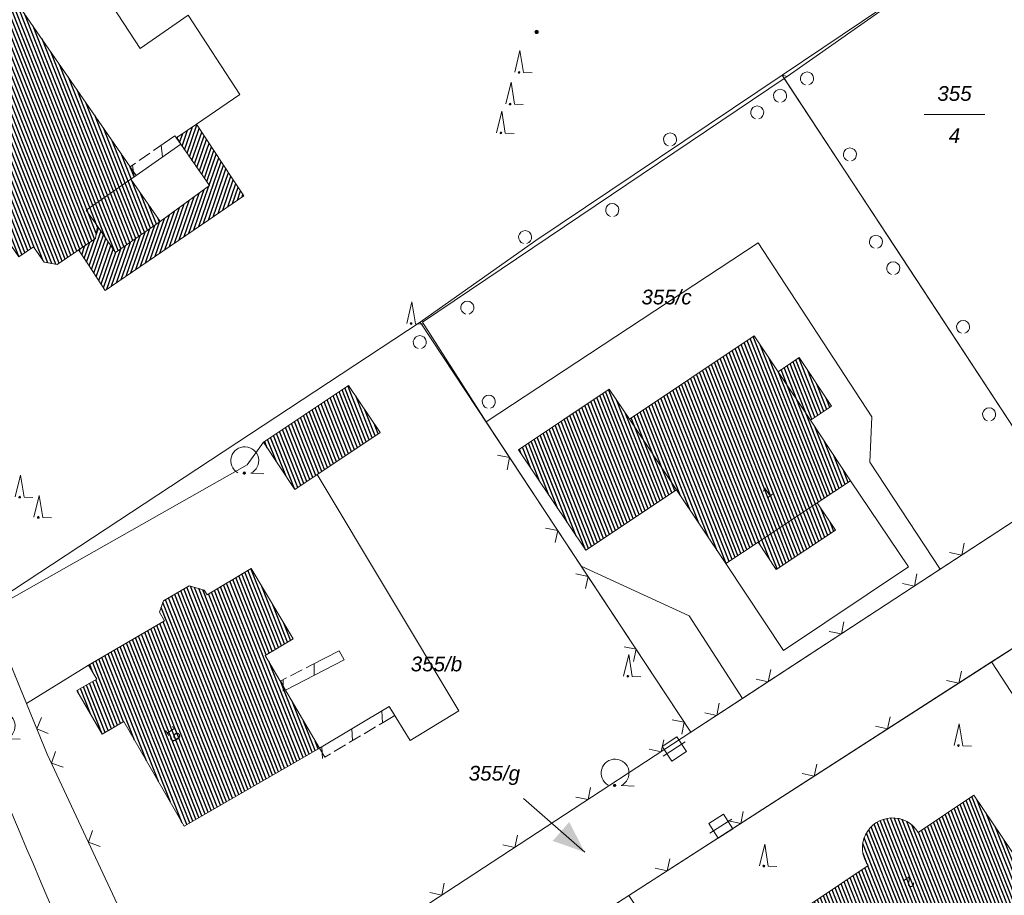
# Model space of a CAD drawing. Header units: metres. Extents: x 345144 to 348639, y 5629211 to 5635235.
# Tile 922 of 1056: x 347294 to 347350, y 5631000 to 5631050. Entities that reach past the tile are written whole.
import ezdxf
from ezdxf.enums import TextEntityAlignment as Align

# ---------------------------------------------------------------- set-up
doc = ezdxf.new("R2010")
doc.units = ezdxf.units.M
doc.header["$MEASUREMENT"] = 0
for name, color, linetype in [('028 Geländeform', 7, 'Continuous'), ('065-066 Ver_Entsorgung Ausg.', 7, 'Continuous'), ('081-083 Topographie', 7, 'Continuous'), ('AX Flurstück', 7, 'Continuous'), ('AX Gebäude', 7, 'Continuous'), ('Definitionslinie', 7, 'Continuous'), ('MG Präsentationsobjekt - Linie', 7, 'Continuous'), ('Präsentationsobjekt -Text (punktförmig)', 7, 'Continuous')]:
    doc.layers.add(name, color=color, linetype=linetype)
doc.styles.add('ARIAL', font='arial.ttf', dxfattribs={"height": 1})
doc.styles.add('ARIALIT', font='ariali.ttf', dxfattribs={"height": 1})
pattern_1 = [(111.5294117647, (0, 0), (-0.186045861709, -0.07339575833), [])]

# ---------------------------------------------------------------- blocks, each defined once
blk = doc.blocks.new('alk_043x_nrw')
h = blk.add_hatch(color=7)
edge = h.paths.add_edge_path(flags=0)
edge.add_arc((0, 0), 1, 180, 360, ccw=False)
edge.add_arc((0, 0), 1, 0, 180, ccw=False)
blk = doc.blocks.new('alk_7200_nrwx2')
at = {"true_color": 0x2e2e2e}
h = blk.add_hatch(color=250, dxfattribs=at)
edge = h.paths.add_edge_path(flags=0)
edge.add_arc((-0.020544, -0.388118), 0.055525, 180, 360, ccw=False)
edge.add_arc((-0.020544, -0.388118), 0.055525, 0, 180, ccw=False)
at = {"color": 250, "lineweight": 5, "true_color": 0x2e2e2e, "flags": 128}
blk.add_lwpolyline([(-0.298168, -0.388118), (-0.020544, 1), (0.257079, -0.388118), (0.812326, -0.388118)], dxfattribs=at)
blk.add_lwpolyline([(-0.298168, -0.388118), (-0.020544, 1), (0.257079, -0.388118), (0.812326, -0.388118)], dxfattribs=at)
at = {"color": 250, "lineweight": 5, "true_color": 0x2e2e2e}
for start, end in [(0, 180), (180, 0)]:
    blk.add_arc((-0.020544, -0.388118), 0.055525, start, end, dxfattribs=at)
blk = doc.blocks.new('alk_7100_nrwx2')
at = {"true_color": 0x2e2e2e}
h = blk.add_hatch(color=250, dxfattribs=at)
edge = h.paths.add_edge_path(flags=0)
edge.add_arc((0.024073, -0.597267), 0.057254, 180, 360, ccw=False)
edge.add_arc((0.024073, -0.597267), 0.057255, 0, 180, ccw=False)
at = {"color": 250, "lineweight": 5, "true_color": 0x2e2e2e, "flags": 128}
blk.add_lwpolyline([(0.349382, -0.597267), (1, -0.597267)], dxfattribs=at)
at = {"color": 250, "lineweight": 5, "true_color": 0x2e2e2e}
for centre, radius, start, end in [((0.024073, 0.012362), 0.690995, -61.9148169, -118.0851831), ((0.024073, -0.597267), 0.057255, 0, 180), ((0.024073, -0.597267), 0.057254, 180, 0)]:
    blk.add_arc(centre, radius, start, end, dxfattribs=at)
blk = doc.blocks.new('3488_swc')
at = {"color": 7, "lineweight": 5, "flags": 128}
for points in [[(1, 0), (-1, 0)], [(0.666667, 0.666667), (-0.666667, 0.666667), (-0.666667, -0.666667), (0.666667, -0.666667), (0.666667, 0.666667)]]:
    blk.add_lwpolyline(points, dxfattribs=at)

msp = doc.modelspace()

# ---------------------------------------------------------------- hatches: boundary and pattern name
at = {"layer": '028 Geländeform', "true_color": 0xb27500}
h = msp.add_hatch(dxfattribs=at)
h.set_pattern_fill('_USER', color=44, scale=0.2, angle=250.9552152, style=0, pattern_type=0)
h.set_pattern_definition([(250.9552151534, (0, 0), (0.1890527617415, -0.065261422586), [])])
h.paths.add_polyline_path([(347304.06, 5631044.258), (347306.094, 5631041.172), (347306.094, 5631041.172), (347306.769, 5631040.147), (347306.769, 5631040.147), (347304.766, 5631038.781), (347304.766, 5631038.781), (347300.404, 5631035.806), (347300.404, 5631035.806), (347298.838, 5631034.738), (347298.838, 5631034.738), (347297.847, 5631036.249), (347297.847, 5631036.249), (347297.316, 5631037.057), (347297.316, 5631037.057), (347298.281, 5631037.71), (347298.281, 5631037.71), (347298.392, 5631038.408), (347298.392, 5631038.408), (347299.426, 5631036.91), (347299.426, 5631036.91), (347301.987, 5631038.678), (347301.987, 5631038.678), (347304.813, 5631040.737), (347304.813, 5631040.737), (347303.161, 5631043.097), (347303.161, 5631043.097), (347302.936, 5631043.49), (347302.936, 5631043.49)], flags=0)
at = {"layer": 'AX Gebäude', "true_color": 0x4f4f4f}
h = msp.add_hatch(dxfattribs=at)
h.set_pattern_fill('_USER', color=251, scale=0.2, angle=111.5294118, style=0, pattern_type=0)
h.set_pattern_definition(pattern_1)
h.paths.add_polyline_path([(347300.31, 5631041.107), (347297.748, 5631039.337), (347298.391, 5631038.408), (347298.28, 5631037.71), (347296.086, 5631036.225), (347295.345, 5631036.345), (347294.73, 5631037.238), (347293.89, 5631036.661), (347288.735, 5631044.148), (347289.493, 5631044.671), (347287.171, 5631048.038), (347293.136, 5631052.153), (347300.613, 5631041.315)], flags=0)
h = msp.add_hatch(dxfattribs=at)
h.set_pattern_fill('_USER', color=251, scale=0.2, angle=111.5294118, style=0, pattern_type=0)
h.set_pattern_definition(pattern_1)
h.paths.add_polyline_path([(347298.391, 5631038.408), (347297.748, 5631039.337), (347300.31, 5631041.107), (347301.986, 5631038.678), (347299.425, 5631036.91)], flags=0)
h = msp.add_hatch(dxfattribs=at)
h.set_pattern_fill('_USER', color=251, scale=0.2, angle=111.5294118, style=0, pattern_type=0)
h.set_pattern_definition(pattern_1)
h.paths.add_polyline_path([(347335.971, 5631032.137), (347337.343, 5631030.083), (347339.196, 5631027.302), (347341.499, 5631023.833), (347339.592, 5631022.569), (347336.208, 5631020.329), (347334.362, 5631019.1), (347331.535, 5631023.33), (347328.836, 5631027.367)], flags=0)
h = msp.add_hatch(dxfattribs=at)
h.set_pattern_fill('_USER', color=251, scale=0.2, angle=111.5294118, style=0, pattern_type=0)
h.set_pattern_definition(pattern_1)
h.paths.add_polyline_path([(347337.343, 5631030.083), (347338.554, 5631030.89), (347340.407, 5631028.107), (347339.196, 5631027.302)], flags=0)
h = msp.add_hatch(dxfattribs=at)
h.set_pattern_fill('_USER', color=251, scale=0.2, angle=111.5294118, style=0, pattern_type=0)
h.set_pattern_definition(pattern_1)
h.paths.add_polyline_path([(347307.893, 5631026.045), (347312.771, 5631029.3), (347314.574, 5631026.599), (347309.696, 5631023.344)], flags=0)
h = msp.add_hatch(dxfattribs=at)
h.set_pattern_fill('_USER', color=251, scale=0.2, angle=111.5294118, style=0, pattern_type=0)
h.set_pattern_definition(pattern_1)
h.paths.add_polyline_path([(347331.535, 5631023.33), (347326.342, 5631019.86), (347322.493, 5631025.617), (347327.685, 5631029.088), (347328.836, 5631027.367)], flags=0)
h = msp.add_hatch(dxfattribs=at)
h.set_pattern_fill('_USER', color=251, scale=0.2, angle=111.5294118, style=0, pattern_type=0)
h.set_pattern_definition(pattern_1)
h.paths.add_polyline_path([(347336.208, 5631020.329), (347339.592, 5631022.569), (347340.627, 5631021.006), (347337.247, 5631018.764)], flags=0)
h = msp.add_hatch(dxfattribs=at)
h.set_pattern_fill('_USER', color=251, scale=0.2, angle=111.5294118, style=0, pattern_type=0)
h.set_pattern_definition(pattern_1)
h.paths.add_polyline_path([(347304.502, 5631017.587), (347304.665, 5631017.314), (347307.183, 5631018.823), (347309.592, 5631014.802), (347308.002, 5631013.849), (347311.098, 5631008.537), (347303.352, 5631004.078), (347299.909, 5631010.057), (347298.663, 5631009.338), (347297.222, 5631011.833), (347298.354, 5631012.488), (347297.888, 5631013.291), (347302.236, 5631015.82), (347301.944, 5631016.322), (347302.172, 5631016.964), (347303.638, 5631017.821)], flags=0)
h = msp.add_hatch(dxfattribs=at)
h.set_pattern_fill('_USER', color=251, scale=0.2, angle=111.5294118, style=0, pattern_type=0)
h.set_pattern_definition(pattern_1)
edge = h.paths.add_edge_path(flags=0)
edge.add_arc((347343.9, 5631002.826), 1.720487, 31.1407534, 215.8241543, ccw=False)
edge.add_line((347345.373, 5631003.716), (347348.559, 5631005.856))
edge.add_line((347348.559, 5631005.856), (347353.962, 5630997.811))
edge.add_line((347353.962, 5630997.811), (347344.675, 5630991.575))
edge.add_line((347344.675, 5630991.575), (347339.26, 5630999.64))
edge.add_line((347339.26, 5630999.64), (347342.505, 5631001.819))
at = {"layer": 'MG Präsentationsobjekt - Linie', "true_color": 0x5e5e5e}
msp.add_hatch(color=251, dxfattribs=at).paths.add_polyline_path([(347324.449018, 5631003.228826), (347325.396894, 5631004.312862), (347326.278, 5631002.586)], flags=0)

# ---------------------------------------------------------------- linework, layer by layer
at = {"layer": '081-083 Topographie', "color": 7, "linetype": 'Continuous', "lineweight": 5, "flags": 128}
for points in [[(347340.803, 5631087.515), (347340.646, 5631087.409), (347340.646, 5631087.409), (347326.243, 5631077.686), (347326.243, 5631077.686), (347343.361, 5631050.839), (347343.361, 5631050.839), (347337.876, 5631046.987)], [(347280.709, 5631046.138), (347295.72, 5631056.414), (347295.72, 5631056.414), (347300.831, 5631048.589), (347300.831, 5631048.589), (347303.583, 5631050.484), (347303.583, 5631050.484), (347306.54, 5631045.952), (347306.54, 5631045.952), (347304.06, 5631044.258)], [(347332.359, 5631009.444), (347335.32, 5631011.381), (347335.32, 5631011.381), (347346.616, 5631018.774), (347346.616, 5631018.774), (347353.279, 5631023.134), (347353.279, 5631023.134), (347361.268, 5631028.461), (347361.268, 5631028.461), (347363.824, 5631030.166), (347363.824, 5631030.166), (347369.39, 5631033.878), (347369.39, 5631033.878), (347370.654, 5631034.721), (347370.654, 5631034.721), (347373.449, 5631036.584), (347373.449, 5631036.584), (347364.673, 5631050.39)], [(347337.876, 5631046.987), (347337.703, 5631046.87), (347337.703, 5631046.87), (347316.999, 5631032.924), (347316.999, 5631032.924), (347320.635, 5631027.214)], [(347337.876, 5631046.987), (347337.58, 5631047.058), (347337.58, 5631047.058), (347337.703, 5631046.87), (347337.703, 5631046.87), (347344.082, 5631037.147), (347344.082, 5631037.147), (347353.279, 5631023.134)], [(347320.635, 5631027.214), (347336.211, 5631037.451), (347336.211, 5631037.451), (347342.707, 5631027.509), (347342.707, 5631027.509), (347342.597, 5631024.902), (347342.597, 5631024.902), (347346.616, 5631018.774)], [(347306.337, 5630992.571), (347307.048, 5630992.924), (347307.048, 5630992.924), (347310.803, 5630995.36), (347310.803, 5630995.36), (347312.211, 5630996.274), (347312.211, 5630996.274), (347332.359, 5631009.444), (347332.359, 5631009.444), (347335.32, 5631011.381), (347335.32, 5631011.381), (347346.616, 5631018.774), (347346.616, 5631018.774), (347353.279, 5631023.134), (347353.279, 5631023.134), (347361.268, 5631028.461), (347361.268, 5631028.461), (347363.824, 5631030.166), (347363.824, 5631030.166), (347369.39, 5631033.878), (347369.39, 5631033.878), (347370.654, 5631034.721), (347370.654, 5631034.721), (347373.814, 5631036.558)], [(347320.635, 5631027.214), (347326.087, 5631018.947), (347326.087, 5631018.947), (347332.359, 5631009.444)], [(347292.156, 5631016.378), (347306.954, 5631024.755), (347306.954, 5631024.755), (347307.893, 5631026.045)], [(347309.648, 5630987.709), (347312.774, 5630989.708), (347312.774, 5630989.708), (347314.595, 5630990.889), (347314.595, 5630990.889), (347326.29, 5630998.475), (347326.29, 5630998.475), (347328.808, 5631000.108), (347328.808, 5631000.108), (347345.81, 5631011.052), (347345.81, 5631011.052), (347349.563, 5631013.469), (347349.563, 5631013.469), (347352.34, 5631015.255), (347352.34, 5631015.255), (347355.105, 5631017.066), (347355.105, 5631017.066), (347365.484, 5631023.861)], [(347315.097, 5631010.924), (347316.288, 5631008.973), (347316.288, 5631008.973), (347319.079, 5631010.674), (347319.079, 5631010.674), (347310.969, 5631024.193)], [(347341.5, 5631023.833), (347344.802, 5631018.911), (347344.802, 5631018.911), (347337.659, 5631014.131), (347337.659, 5631014.131), (347334.363, 5631019.1)], [(347326.087, 5631018.947), (347332.268, 5631016.108), (347332.268, 5631016.108), (347335.32, 5631011.381)], [(347292.156, 5631016.378), (347294.33, 5631011.087), (347294.33, 5631011.087), (347295.519, 5631008.196), (347295.519, 5631008.196), (347300.238, 5630998.121), (347300.238, 5630998.121), (347303.173, 5630992.796), (347303.173, 5630992.796), (347306.337, 5630992.571), (347306.337, 5630992.571), (347307.048, 5630992.924), (347307.048, 5630992.924), (347310.803, 5630995.36), (347310.803, 5630995.36), (347312.211, 5630996.274), (347312.211, 5630996.274), (347332.359, 5631009.444)], [(347328.808, 5631000.108), (347345.81, 5631011.052), (347345.81, 5631011.052), (347349.563, 5631013.469), (347349.563, 5631013.469), (347352.34, 5631015.255)], [(347294.33, 5631011.087), (347297.889, 5631013.291)], [(347349.563, 5631013.469), (347357.664, 5631001.041), (347357.664, 5631001.041), (347361.411, 5630998.624)]]:
    msp.add_lwpolyline(points, dxfattribs=at)
at = {"layer": '081-083 Topographie', "color": 7, "linetype": 'Continuous', "lineweight": 5}
msp.add_arc((348424.758, 5631481.268), 1227.508447, -159.522885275, -156.70652759, dxfattribs=at)
at = {"layer": 'AX Flurstück', "color": 8, "linetype": 'Continuous', "lineweight": 13, "true_color": 0x808080, "flags": 128}
for points in [[(347317.385, 5631072.116), (347325.738, 5631077.759), (347340.269, 5631055.624), (347343.351, 5631050.936), (347337.579, 5631047.058), (347323.492, 5631037.588), (347316.871, 5631032.909), (347292.058, 5631016.612), (347280.342, 5631047.091), (347317.385, 5631072.116)], [(347340.269, 5631055.624), (347355.059, 5631065.49), (347357.957, 5631060.96), (347360.177, 5631057.477), (347373.448, 5631036.585), (347353.279, 5631023.134), (347337.579, 5631047.058), (347343.351, 5631050.936), (347340.269, 5631055.624)], [(347323.492, 5631037.588), (347337.579, 5631047.058), (347353.279, 5631023.134), (347332.359, 5631009.445), (347316.871, 5631032.909), (347323.492, 5631037.588)], [(347312.211, 5630996.274), (347332.359, 5631009.445), (347353.279, 5631023.134), (347373.448, 5631036.585), (347376.882, 5631031.103), (347365.483, 5631023.861), (347352.339, 5631015.255), (347328.808, 5631000.109), (347314.595, 5630990.888), (347312.774, 5630989.707)], [(347292.058, 5631016.612), (347316.871, 5631032.909), (347332.359, 5631009.445), (347312.211, 5630996.274), (347310.803, 5630995.36)], [(347292.058, 5631016.612), (347295.518, 5631008.196), (347300.237, 5630998.121), (347305.448, 5630988.343), (347310.608, 5630979.467), (347322.42, 5630959.144), (347332.53, 5630941.972), (347342.584, 5630924.652), (347351.68, 5630908.302), (347359.831, 5630894.252), (347379.413, 5630859.905), (347380.318, 5630858.517), (347388.397, 5630846.14)], [(347300.237, 5630998.121), (347295.518, 5631008.196), (347292.058, 5631016.612)], [(347352.339, 5631015.255), (347369.76, 5630988.575), (347356.101, 5630980.031), (347346.189, 5630974.03), (347328.808, 5631000.109), (347352.339, 5631015.255)]]:
    msp.add_lwpolyline(points, dxfattribs=at)
at = {"layer": 'AX Gebäude', "color": 7, "linetype": 'Continuous', "lineweight": 5, "flags": 128}
for points in [[(347300.31, 5631041.107), (347297.748, 5631039.337), (347298.391, 5631038.408), (347298.28, 5631037.71), (347296.086, 5631036.225), (347295.345, 5631036.345), (347294.73, 5631037.238), (347293.89, 5631036.661), (347288.735, 5631044.148), (347289.493, 5631044.671), (347287.171, 5631048.038), (347293.136, 5631052.153), (347300.613, 5631041.315), (347300.31, 5631041.107)], [(347298.391, 5631038.408), (347297.748, 5631039.337), (347300.31, 5631041.107), (347301.986, 5631038.678), (347299.425, 5631036.91), (347298.391, 5631038.408)], [(347335.971, 5631032.137), (347337.343, 5631030.083), (347339.196, 5631027.302), (347341.499, 5631023.833), (347339.592, 5631022.569), (347336.208, 5631020.329), (347334.362, 5631019.1), (347331.535, 5631023.33), (347328.836, 5631027.367), (347335.971, 5631032.137)], [(347337.343, 5631030.083), (347338.554, 5631030.89), (347340.407, 5631028.107), (347339.196, 5631027.302), (347337.343, 5631030.083)], [(347307.893, 5631026.045), (347312.771, 5631029.3), (347314.574, 5631026.599), (347309.696, 5631023.344), (347307.893, 5631026.045)], [(347331.535, 5631023.33), (347326.342, 5631019.86), (347322.493, 5631025.617), (347327.685, 5631029.088), (347328.836, 5631027.367), (347331.535, 5631023.33)], [(347336.208, 5631020.329), (347339.592, 5631022.569), (347340.627, 5631021.006), (347337.247, 5631018.764), (347336.208, 5631020.329)], [(347304.502, 5631017.587), (347304.665, 5631017.314), (347307.183, 5631018.823), (347309.592, 5631014.802), (347308.002, 5631013.849), (347311.098, 5631008.537), (347303.352, 5631004.078), (347299.909, 5631010.057), (347298.663, 5631009.338), (347297.222, 5631011.833), (347298.354, 5631012.488), (347297.888, 5631013.291), (347302.236, 5631015.82), (347301.944, 5631016.322), (347302.172, 5631016.964), (347303.638, 5631017.821), (347304.502, 5631017.587)], [(347345.373, 5631003.716), (347348.559, 5631005.856), (347353.962, 5630997.811), (347344.675, 5630991.575), (347339.26, 5630999.64), (347342.505, 5631001.819)]]:
    msp.add_lwpolyline(points, dxfattribs=at)
at = {"layer": 'AX Gebäude', "color": 7, "linetype": 'Continuous', "lineweight": 5}
msp.add_arc((347343.9, 5631002.826), 1.720487, 31.1407534, -144.1758457, dxfattribs=at)
at = {"layer": 'Definitionslinie', "color": 7, "linetype": 'Continuous', "lineweight": 5, "flags": 128}
for points in [[(347295.72, 5631056.414), (347300.831, 5631048.589)], [(347300.831, 5631048.589), (347303.583, 5631050.484)], [(347303.583, 5631050.484), (347306.54, 5631045.952)], [(347304.06, 5631044.258), (347306.54, 5631045.952)], [(347320.635, 5631027.214), (347336.211, 5631037.451)], [(347336.211, 5631037.451), (347342.707, 5631027.509)], [(347320.635, 5631027.214), (347326.087, 5631018.947)], [(347342.597, 5631024.902), (347342.707, 5631027.509)], [(347306.954, 5631024.755), (347307.893, 5631026.045)], [(347321.843, 5631024.475), (347321.985, 5631025.168), (347321.292, 5631025.31)], [(347321.843, 5631024.475), (347321.985, 5631025.168), (347321.292, 5631025.31)], [(347342.597, 5631024.902), (347346.616, 5631018.774)], [(347292.156, 5631016.378), (347306.954, 5631024.755)], [(347310.969, 5631024.193), (347319.079, 5631010.674)], [(347341.5, 5631023.833), (347344.802, 5631018.911)], [(347346.616, 5631018.774), (347353.279, 5631023.134)], [(347346.616, 5631018.774), (347353.279, 5631023.134)], [(347324.595, 5631020.301), (347324.737, 5631020.993), (347324.045, 5631021.136)], [(347324.595, 5631020.301), (347324.737, 5631020.993), (347324.045, 5631021.136)], [(347347.163, 5631019.73), (347347.856, 5631019.585), (347348, 5631020.277)], [(347347.163, 5631019.73), (347347.856, 5631019.585), (347348, 5631020.277)], [(347326.087, 5631018.947), (347332.268, 5631016.108)], [(347326.087, 5631018.947), (347332.359, 5631009.444)], [(347334.363, 5631019.1), (347337.659, 5631014.131)], [(347335.32, 5631011.381), (347346.616, 5631018.774)], [(347335.32, 5631011.381), (347346.616, 5631018.774)], [(347337.659, 5631014.131), (347344.802, 5631018.911)], [(347326.327, 5631017.676), (347326.469, 5631018.369), (347325.776, 5631018.51)], [(347326.327, 5631017.676), (347326.469, 5631018.369), (347325.776, 5631018.51)], [(347344.459, 5631017.96), (347345.152, 5631017.816), (347345.296, 5631018.508)], [(347344.459, 5631017.96), (347345.152, 5631017.816), (347345.296, 5631018.508)], [(347292.156, 5631016.378), (347294.33, 5631011.087)], [(347332.268, 5631016.108), (347335.32, 5631011.381)], [(347340.276, 5631015.222), (347340.968, 5631015.078), (347341.113, 5631015.77)], [(347340.276, 5631015.222), (347340.968, 5631015.078), (347341.113, 5631015.77)], [(347349.563, 5631013.469), (347352.34, 5631015.255)], [(347349.563, 5631013.469), (347352.34, 5631015.255)], [(347329.081, 5631013.503), (347329.223, 5631014.196), (347328.53, 5631014.337)], [(347329.081, 5631013.503), (347329.223, 5631014.196), (347328.53, 5631014.337)], [(347294.33, 5631011.087), (347297.889, 5631013.291)], [(347345.81, 5631011.052), (347349.563, 5631013.469)], [(347345.81, 5631011.052), (347349.563, 5631013.469)], [(347349.563, 5631013.469), (347357.664, 5631001.041)], [(347336.092, 5631012.484), (347336.784, 5631012.339), (347336.929, 5631013.032)], [(347336.092, 5631012.484), (347336.784, 5631012.339), (347336.929, 5631013.032)], [(347346.995, 5631012.41), (347347.687, 5631012.261), (347347.836, 5631012.952)], [(347346.995, 5631012.41), (347347.687, 5631012.261), (347347.836, 5631012.952)], [(347332.359, 5631009.444), (347335.32, 5631011.381)], [(347332.359, 5631009.444), (347335.32, 5631011.381)], [(347294.33, 5631011.087), (347295.519, 5631008.196)], [(347315.097, 5631010.924), (347316.288, 5631008.973)], [(347328.808, 5631000.108), (347345.81, 5631011.052)], [(347328.808, 5631000.108), (347345.81, 5631011.052)], [(347333.147, 5631010.557), (347333.84, 5631010.413), (347333.984, 5631011.105)], [(347333.147, 5631010.557), (347333.84, 5631010.413), (347333.984, 5631011.105)], [(347295.197, 5631010.294), (347294.925, 5631009.642), (347295.577, 5631009.369)], [(347295.197, 5631010.294), (347294.925, 5631009.642), (347295.577, 5631009.369)], [(347316.288, 5631008.973), (347319.079, 5631010.674)], [(347342.924, 5631009.789), (347343.615, 5631009.639), (347343.765, 5631010.33)], [(347342.924, 5631009.789), (347343.615, 5631009.639), (347343.765, 5631010.33)], [(347331.835, 5631009.33), (347331.977, 5631010.022), (347331.284, 5631010.164)], [(347331.835, 5631009.33), (347331.977, 5631010.022), (347331.284, 5631010.164)], [(347312.211, 5630996.274), (347332.359, 5631009.444)], [(347312.211, 5630996.274), (347332.359, 5631009.444)], [(347329.963, 5631008.475), (347330.655, 5631008.33), (347330.8, 5631009.023)], [(347329.963, 5631008.475), (347330.655, 5631008.33), (347330.8, 5631009.023)], [(347295.519, 5631008.196), (347300.238, 5630998.121)], [(347295.998, 5631008.351), (347295.758, 5631007.686), (347296.423, 5631007.446)], [(347295.998, 5631008.351), (347295.758, 5631007.686), (347296.423, 5631007.446)], [(347338.72, 5631007.083), (347339.411, 5631006.933), (347339.561, 5631007.624)], [(347338.72, 5631007.083), (347339.411, 5631006.933), (347339.561, 5631007.624)], [(347325.778, 5631005.74), (347326.47, 5631005.595), (347326.615, 5631006.287)], [(347325.778, 5631005.74), (347326.47, 5631005.595), (347326.615, 5631006.287)], [(347334.516, 5631004.377), (347335.207, 5631004.227), (347335.357, 5631004.918)], [(347334.516, 5631004.377), (347335.207, 5631004.227), (347335.357, 5631004.918)], [(347298.119, 5631003.823), (347297.879, 5631003.159), (347298.543, 5631002.918)], [(347298.119, 5631003.823), (347297.879, 5631003.159), (347298.543, 5631002.918)], [(347321.593, 5631003.004), (347322.285, 5631002.859), (347322.43, 5631003.551)], [(347321.593, 5631003.004), (347322.285, 5631002.859), (347322.43, 5631003.551)], [(347330.311, 5631001.67), (347331.003, 5631001.521), (347331.152, 5631002.212)], [(347330.311, 5631001.67), (347331.003, 5631001.521), (347331.152, 5631002.212)], [(347317.408, 5631000.268), (347318.1, 5631000.123), (347318.245, 5631000.815)], [(347317.408, 5631000.268), (347318.1, 5631000.123), (347318.245, 5631000.815)]]:
    msp.add_lwpolyline(points, dxfattribs=at)
at = {"layer": 'Definitionslinie', "color": 44, "linetype": 'Continuous', "lineweight": 5, "true_color": 0xb27500, "flags": 128}
for points in [[(347302.936, 5631043.49), (347304.06, 5631044.258)], [(347304.06, 5631044.258), (347306.094, 5631041.172)], [(347301.908, 5631042.954), (347302.817, 5631043.589)], [(347301.908, 5631042.954), (347302.817, 5631043.589)], [(347302.817, 5631043.589), (347303.161, 5631043.097)], [(347302.817, 5631043.589), (347303.161, 5631043.097)], [(347302.936, 5631043.49), (347303.161, 5631043.097)], [(347300.613, 5631041.316), (347303.161, 5631043.097)], [(347301.601, 5631042.739), (347301.908, 5631042.954)], [(347301.601, 5631042.739), (347301.908, 5631042.954)], [(347302.126, 5631042.374), (347302.034, 5631043.042)], [(347302.126, 5631042.374), (347302.034, 5631043.042)], [(347303.161, 5631043.097), (347304.813, 5631040.737)], [(347300.781, 5631042.166), (347301.396, 5631042.596)], [(347300.781, 5631042.166), (347301.396, 5631042.596)], [(347300.269, 5631041.808), (347300.576, 5631042.023)], [(347300.269, 5631041.808), (347300.576, 5631042.023)], [(347300.269, 5631041.808), (347300.613, 5631041.316)], [(347300.269, 5631041.808), (347300.613, 5631041.316)], [(347300.487, 5631041.228), (347300.395, 5631041.896)], [(347300.487, 5631041.228), (347300.395, 5631041.896)], [(347301.987, 5631038.678), (347304.813, 5631040.737)], [(347306.094, 5631041.172), (347306.769, 5631040.147)], [(347304.766, 5631038.781), (347306.769, 5631040.147)], [(347298.281, 5631037.71), (347298.392, 5631038.408)], [(347298.392, 5631038.408), (347299.426, 5631036.91)], [(347299.426, 5631036.91), (347301.987, 5631038.678)], [(347300.404, 5631035.806), (347304.766, 5631038.781)], [(347297.316, 5631037.057), (347298.281, 5631037.71)], [(347297.316, 5631037.057), (347297.847, 5631036.249)], [(347297.847, 5631036.249), (347298.838, 5631034.738)], [(347298.838, 5631034.738), (347300.404, 5631035.806)], [(347310.664, 5631013.31), (347312.232, 5631014.117)], [(347310.664, 5631013.31), (347312.232, 5631014.117)], [(347312.232, 5631014.117), (347312.507, 5631013.584)], [(347312.232, 5631014.117), (347312.507, 5631013.584)], [(347309.161, 5631011.861), (347312.507, 5631013.584)], [(347310.331, 5631013.138), (347310.664, 5631013.31)], [(347310.331, 5631013.138), (347310.664, 5631013.31)], [(347310.803, 5631012.707), (347310.801, 5631013.381)], [(347310.803, 5631012.707), (347310.801, 5631013.381)], [(347308.886, 5631012.394), (347309.219, 5631012.566)], [(347308.886, 5631012.394), (347309.219, 5631012.566)], [(347309.442, 5631012.68), (347310.108, 5631013.023)], [(347309.442, 5631012.68), (347310.108, 5631013.023)], [(347308.886, 5631012.394), (347309.161, 5631011.861)], [(347308.886, 5631012.394), (347309.161, 5631011.861)], [(347309.025, 5631011.791), (347309.023, 5631012.465)], [(347309.025, 5631011.791), (347309.023, 5631012.465)], [(347311.098, 5631008.537), (347315.097, 5631010.924)], [(347315.405, 5631010.409), (347315.097, 5631010.924)], [(347315.405, 5631010.409), (347315.097, 5631010.924)], [(347314.709, 5631009.993), (347314.665, 5631010.665)], [(347314.709, 5631009.993), (347314.665, 5631010.665)], [(347314.841, 5631010.072), (347315.405, 5631010.409)], [(347314.841, 5631010.072), (347315.405, 5631010.409)], [(347313.66, 5631009.367), (347314.304, 5631009.752)], [(347313.66, 5631009.367), (347314.304, 5631009.752)], [(347314.519, 5631009.88), (347314.841, 5631010.072)], [(347314.519, 5631009.88), (347314.841, 5631010.072)], [(347312.991, 5631008.968), (347312.947, 5631009.64)], [(347312.991, 5631008.968), (347312.947, 5631009.64)], [(347313.123, 5631009.047), (347313.445, 5631009.239)], [(347313.123, 5631009.047), (347313.445, 5631009.239)], [(347311.274, 5631007.943), (347311.23, 5631008.615)], [(347311.274, 5631007.943), (347311.23, 5631008.615)], [(347311.943, 5631008.342), (347312.587, 5631008.727)], [(347311.943, 5631008.342), (347312.587, 5631008.727)], [(347312.801, 5631008.855), (347313.123, 5631009.047)], [(347312.801, 5631008.855), (347313.123, 5631009.047)], [(347311.406, 5631008.022), (347311.098, 5631008.537)], [(347311.406, 5631008.022), (347311.098, 5631008.537)], [(347311.406, 5631008.022), (347311.728, 5631008.214)], [(347311.406, 5631008.022), (347311.728, 5631008.214)]]:
    msp.add_lwpolyline(points, dxfattribs=at)
at = {"layer": 'Definitionslinie', "color": 7, "linetype": 'Continuous', "lineweight": 5}
for centre, radius, start, end in [((348424.758, 5631481.268), 1227.507766, -159.522885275, -156.70652759), ((347339.004, 5631046.862), 0.374771, -74.9996467, -105.0003533), ((347339.004, 5631046.862), 0.374771, -74.9996467, -105.0003533), ((347337.461, 5631045.872), 0.374771, -74.9996467, -105.0003533), ((347337.461, 5631045.872), 0.374771, -74.9996467, -105.0003533), ((347336.151, 5631044.92), 0.374771, -74.9996467, -105.0003533), ((347336.151, 5631044.92), 0.374771, -74.9996467, -105.0003533), ((347331.166, 5631043.371), 0.374771, -74.9996467, -105.0003533), ((347331.166, 5631043.371), 0.374771, -74.9996467, -105.0003533), ((347341.458, 5631042.513), 0.374771, -74.9996467, -105.0003533), ((347341.458, 5631042.513), 0.374771, -74.9996467, -105.0003533), ((347327.857, 5631039.333), 0.374771, -74.9996467, -105.0003533), ((347327.857, 5631039.333), 0.374771, -74.9996467, -105.0003533), ((347322.872, 5631037.784), 0.374771, -74.9996467, -105.0003533), ((347322.872, 5631037.784), 0.374771, -74.9996467, -105.0003533), ((347342.947, 5631037.511), 0.374771, -74.9996467, -105.0003533), ((347342.947, 5631037.511), 0.374771, -74.9996467, -105.0003533), ((347343.938, 5631035.999), 0.374771, -74.9996467, -105.0003533), ((347343.938, 5631035.999), 0.374771, -74.9996467, -105.0003533), ((347319.563, 5631033.747), 0.374771, -74.9996467, -105.0003533), ((347319.563, 5631033.747), 0.374771, -74.9996467, -105.0003533), ((347347.936, 5631032.642), 0.374771, -74.9996467, -105.0003533), ((347347.936, 5631032.642), 0.374771, -74.9996467, -105.0003533), ((347316.841, 5631031.775), 0.374771, -74.9996467, -105.0003533), ((347316.841, 5631031.775), 0.374771, -74.9996467, -105.0003533), ((347320.793, 5631028.363), 0.374771, -74.9996467, -105.0003533), ((347320.793, 5631028.363), 0.374771, -74.9996467, -105.0003533), ((347349.425, 5631027.638), 0.374771, -74.9996467, -105.0003533), ((347349.425, 5631027.638), 0.374771, -74.9996467, -105.0003533)]:
    msp.add_arc(centre, radius, start, end, dxfattribs=at)
at = {"layer": 'MG Präsentationsobjekt - Linie', "color": 251, "linetype": 'Continuous', "lineweight": 13, "true_color": 0x5e5e5e, "flags": 128}
msp.add_lwpolyline([(347326.278, 5631002.586), (347322.776452, 5631005.647737)], dxfattribs=at)
at = {"layer": 'Präsentationsobjekt -Text (punktförmig)', "color": 251, "linetype": 'Continuous', "lineweight": 13, "true_color": 0x5e5e5e, "flags": 128}
msp.add_lwpolyline([(347345.7004, 5631044.80252), (347349.1816, 5631044.80252)], dxfattribs=at)

# ---------------------------------------------------------------- block references
at = {"layer": '028 Geländeform', "xscale": 0.125, "yscale": 0.125, "rotation": -2.326609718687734}
msp.add_blockref('alk_043x_nrw', (347323.53, 5631049.526), dxfattribs=at)
at = {"layer": '065-066 Ver_Entsorgung Ausg.', "xscale": 0.75, "yscale": 0.75}
for p, rotation in [((347331.406, 5631008.486), -147.1418070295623), ((347334.076, 5631004.069), -147.3020633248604)]:
    msp.add_blockref('3488_swc', p, dxfattribs=dict(at, rotation=rotation))
at = {"layer": '081-083 Topographie'}
for name, p, xscale, yscale, rotation in [('alk_7200_nrwx2', (347322.555, 5631047.561), 0.9005, 0.9005, -2.326036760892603), ('alk_7200_nrwx2', (347322.044, 5631045.75), 0.9005, 0.9005, -2.326609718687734), ('alk_7200_nrwx2', (347321.52, 5631044.1), 0.9005, 0.9005, -2.326036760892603), ('alk_7200_nrwx2', (347316.376, 5631033.188), 0.9005, 0.9005, -2.326036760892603), ('alk_7100_nrwx2', (347306.797, 5631024.974), 1.15275, 1.15275, -2.326609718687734), ('alk_7200_nrwx2', (347293.974, 5631023.254), 0.9005, 0.9005, -2.326609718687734), ('alk_7200_nrwx2', (347295.043, 5631022.099), 0.9005, 0.9005, -2.326609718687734), ('alk_7200_nrwx2', (347328.784, 5631013.001), 0.9005, 0.9005, -2.326036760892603), ('alk_7100_nrwx2', (347292.855, 5631009.785), 1.15275, 1.15275, -2.326609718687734), ('alk_7200_nrwx2', (347347.699, 5631009.034), 0.9005, 0.9005, -2.326036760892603), ('alk_7100_nrwx2', (347327.99, 5631007.098), 1.15275, 1.15275, -2.326609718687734), ('alk_7200_nrwx2', (347336.566, 5631002.144), 0.9005, 0.9005, -2.326609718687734)]:
    msp.add_blockref(name, p, dxfattribs=dict(at, xscale=xscale, yscale=yscale, rotation=rotation))

# ---------------------------------------------------------------- texts
at = {"layer": 'Präsentationsobjekt -Text (punktförmig)', "color": 8, "true_color": 0x808080, "style": 'ARIALIT'}
for s, p in [('355', (347347.441, 5631046.00588)), ('4', (347347.441, 5631043.59916)), ('355/c', (347330.963, 5631034.357)), ('355/b', (347317.795, 5631013.355)), ('355/g', (347321.111, 5631007.104))]:
    msp.add_text(s, height=0.8421, dxfattribs=at).set_placement(p, align=Align.MIDDLE_CENTER)
at = {"layer": 'Präsentationsobjekt -Text (punktförmig)', "color": 7, "style": 'ARIAL'}
for s, height, rotation, p in [('1', 0.58947, 36.0962993, (347336.905, 5631022.945)), ('19', 0.5894702, -57.478261, (347302.477, 5631009.204)), ('2', 0.58947, -143.9948707, (347344.7, 5631001.108))]:
    msp.add_text(s, height=height, rotation=rotation, dxfattribs=at).set_placement(p, align=Align.CENTER)

doc.saveas('drawing.dxf')
